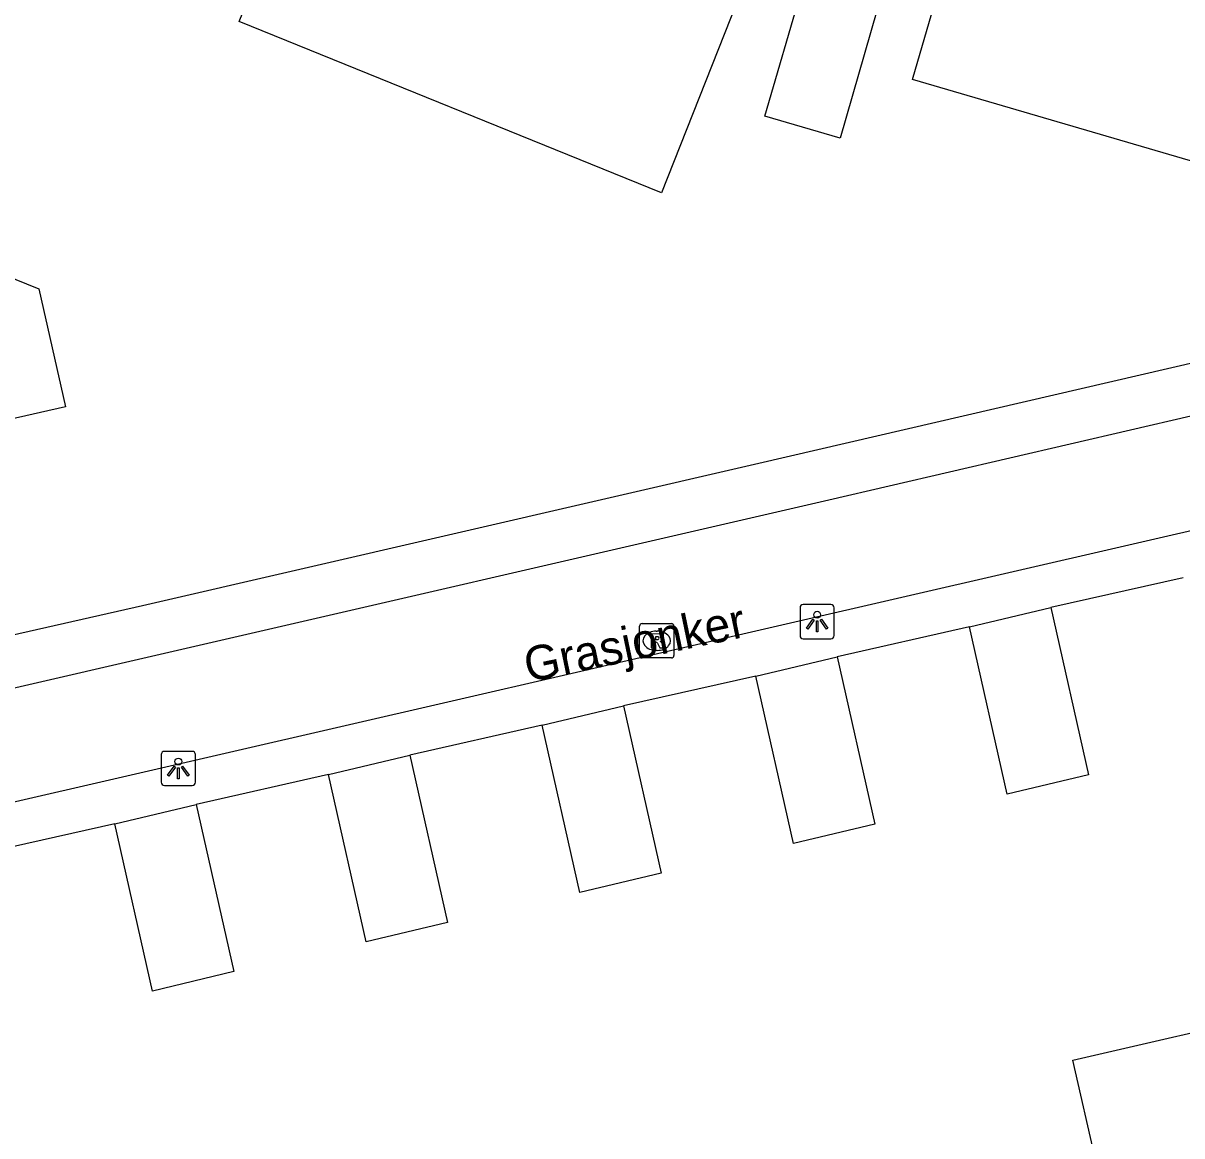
# Model space of a CAD drawing. Extents: x 156414 to 157775, y 382335 to 383765.
# Drawn here: x 156704.41 to 156738.18, y 382966.98 to 382999.41 of the extents above; entities that cross this region are included whole.
import ezdxf

# ---------------------------------------------------------------- set-up
doc = ezdxf.new("R2010")
doc.units = 0
for name, color, linetype in [('IMGEO_Lichtpunt', 7, 'Continuous'), ('IMGEO_Openbare_ruimte_label', 7, 'Continuous'), ('IMGEO_Pand', 7, 'Continuous'), ('IMGEO_Rijbaan_lokaal_open', 7, 'Continuous'), ('IMGEO_Rioolput', 7, 'Continuous'), ('IMGEO_Voetpad_open', 7, 'Continuous')]:
    doc.layers.add(name, color=color, linetype=linetype)

msp = doc.modelspace()

# ---------------------------------------------------------------- linework, layer by layer
at = {"layer": 'IMGEO_Lichtpunt'}
for p, q in [((156727.955, 382982.463), (156727.147, 382982.463)), ((156727.955, 382982.463), (156727.147, 382982.463)), ((156727.053, 382982.368), (156727.053, 382981.561)), ((156727.053, 382982.368), (156727.053, 382981.561)), ((156728.049, 382981.561), (156728.049, 382982.368)), ((156728.049, 382981.561), (156728.049, 382982.368)), ((156727.147, 382981.467), (156727.955, 382981.467)), ((156727.147, 382981.467), (156727.955, 382981.467)), ((156708.435, 382978.088), (156708.435, 382977.281)), ((156708.435, 382978.088), (156708.435, 382977.281)), ((156709.337, 382978.183), (156708.529, 382978.183)), ((156709.337, 382978.183), (156708.529, 382978.183)), ((156709.431, 382977.281), (156709.431, 382978.088)), ((156709.431, 382977.281), (156709.431, 382978.088)), ((156708.529, 382977.187), (156709.337, 382977.187)), ((156708.529, 382977.187), (156709.337, 382977.187))]:
    msp.add_line(p, q, dxfattribs=at)
for points in [[(156727.427, 382982.032), (156727.466, 382982.004), (156727.278, 382981.742), (156727.24, 382981.769), (156727.427, 382982.032)], [(156727.529, 382981.984), (156727.576, 382981.984), (156727.576, 382981.662), (156727.529, 382981.662), (156727.529, 382981.984)], [(156727.639, 382982.004), (156727.677, 382982.031), (156727.864, 382981.769), (156727.825, 382981.741), (156727.639, 382982.004)], [(156708.809, 382977.752), (156708.848, 382977.724), (156708.66, 382977.462), (156708.622, 382977.489), (156708.809, 382977.752)], [(156709.021, 382977.724), (156709.059, 382977.751), (156709.246, 382977.489), (156709.207, 382977.461), (156709.021, 382977.724)], [(156708.911, 382977.704), (156708.958, 382977.704), (156708.958, 382977.382), (156708.911, 382977.382), (156708.911, 382977.704)]]:
    msp.add_lwpolyline(points, dxfattribs=at)
for centre in [(156727.552, 382982.166), (156708.934, 382977.886)]:
    msp.add_circle(centre, 0.0994, dxfattribs=at)
for centre, start, end in [((156727.147, 382982.368), 90, 180), ((156727.147, 382982.368), 90, 180), ((156727.955, 382982.368), 0, 90), ((156727.955, 382982.368), 0, 90), ((156727.147, 382981.561), 180, 270), ((156727.147, 382981.561), 180, 270), ((156727.955, 382981.561), 270, 0), ((156727.955, 382981.561), 270, 360), ((156708.529, 382978.088), 90, 180), ((156708.529, 382978.088), 90, 180), ((156709.337, 382978.088), 0, 90), ((156709.337, 382978.088), 0, 90), ((156708.529, 382977.281), 180, 270), ((156708.529, 382977.281), 180, 270), ((156709.337, 382977.281), 270, 0), ((156709.337, 382977.281), 270, 360)]:
    msp.add_arc(centre, 0.0946, start, end, dxfattribs=at)
at = {"layer": 'IMGEO_Pand'}
for points in [[(156715.215, 383010.535), (156719.36, 383008.847), (156719.444, 383009.053), (156720.352, 383008.684), (156720.267, 383008.478), (156723.508, 383007.158), (156721.781, 383002.92), (156725.526, 383001.399), (156725.566, 383001.501), (156725.762, 383001.424), (156723.019, 382994.46), (156710.709, 382999.459), (156715.215, 383010.535)], [(156730.335, 382997.766), (156732.659, 383005.769), (156744.152, 383002.436), (156742.539, 382996.852), (156748.483, 382995.108), (156747.457, 382991.623), (156743.699, 382990.764), (156740.622, 382991.679), (156741.455, 382994.516), (156730.335, 382997.766)], [(156726.029, 382996.697), (156727.104, 383000.402), (156729.295, 382999.766), (156728.219, 382996.061), (156726.029, 382996.697)], [(156704.87, 382991.665), (156705.647, 382988.224), (156694.54, 382985.708), (156692.019, 382996.874), (156704.87, 382991.665)], [(156734.362, 382982.374), (156735.463, 382977.497), (156733.089, 382976.933), (156731.988, 382981.81)], [(156731.988, 382981.81), (156734.362, 382982.374)], [(156728.135, 382980.94), (156729.236, 382976.063), (156726.862, 382975.499), (156725.761, 382980.376)], [(156725.761, 382980.376), (156728.135, 382980.94)], [(156721.908, 382979.506), (156723.009, 382974.629), (156720.635, 382974.065), (156719.534, 382978.942)], [(156719.534, 382978.942), (156721.908, 382979.506)], [(156715.681, 382978.072), (156716.782, 382973.195), (156714.408, 382972.63), (156713.307, 382977.508)], [(156713.307, 382977.508), (156715.681, 382978.072)], [(156709.454, 382976.638), (156710.555, 382971.761), (156708.181, 382971.196), (156707.08, 382976.074)], [(156707.08, 382976.074), (156709.454, 382976.638)], [(156735.675, 382966.247), (156734.999, 382969.18), (156741.151, 382970.599), (156741.911, 382967.685)]]:
    msp.add_lwpolyline(points, dxfattribs=at)
at = {"layer": 'IMGEO_Rijbaan_lokaal_open'}
for points in [[(156759.542, 382992.85), (156727.897, 382985.501), (156707.263, 382980.741), (156667.495, 382971.548)], [(156772.207, 382992.394), (156668.232, 382968.423)]]:
    msp.add_lwpolyline(points, dxfattribs=at)
at = {"layer": 'IMGEO_Rioolput'}
for p, q in [((156722.375, 382980.979), (156722.375, 382981.831)), ((156722.45, 382981.905), (156723.302, 382981.905)), ((156723.376, 382981.831), (156723.376, 382980.979)), ((156722.863, 382981.685), (156722.888, 382981.685)), ((156722.886, 382981.125), (156722.861, 382981.125)), ((156723.302, 382980.905), (156722.45, 382980.905))]:
    msp.add_line(p, q, dxfattribs=at)
for points in [[(156722.375, 382980.979), (156722.375, 382981.831)], [(156722.45, 382981.905), (156723.302, 382981.905)], [(156723.376, 382981.831), (156723.376, 382980.979)], [(156722.964, 382981.603), (156722.712, 382981.605), (156722.712, 382981.205)], [(156722.89, 382981.524), (156722.836, 382981.524), (156722.836, 382981.443)], [(156722.712, 382981.205), (156722.836, 382981.205), (156722.836, 382981.367), (156722.847, 382981.367)], [(156722.836, 382981.443), (156722.888, 382981.443)], [(156722.894, 382981.338), (156722.965, 382981.205), (156723.105, 382981.205), (156723.04, 382981.331)], [(156723.302, 382980.905), (156722.45, 382980.905)]]:
    msp.add_lwpolyline(points, dxfattribs=at)
for centre, radius, start, end in [((156722.452, 382981.829), 0.0765, 91.552, 178.448), ((156722.452, 382981.829), 0.0765, 91.552, 178.448), ((156723.3, 382981.829), 0.0765, 1.552, 88.448), ((156723.3, 382981.829), 0.0765, 1.552, 88.448), ((156722.872, 382981.632), 0.19, 274.7715, 282.9687), ((156722.896, 382981.428), 0.0964, 77.0061, 93.1865), ((156722.91, 382981.485), 0.0378, 276.6634, 79.6772), ((156722.963, 382981.493), 0.109, 350.3612, 89.416), ((156722.961, 382981.493), 0.112, 277.5842, 350.9817), ((156722.846, 382981.314), 0.0533, 26.0293, 88.6989), ((156722.945, 382981.278), 0.108, 29.5134, 73.7905), ((156722.452, 382980.981), 0.0765, 181.552, 268.448), ((156722.452, 382980.981), 0.0765, 181.552, 268.448), ((156723.3, 382980.981), 0.0765, 271.552, 358.448), ((156723.3, 382980.981), 0.0765, 271.552, 358.448)]:
    msp.add_arc(centre, radius, start, end, dxfattribs=at)
for centre, major_axis, ratio, start_param, end_param in [((156722.862, 382981.405), (-0.387, 0.002), 0.722429, 4.712389, 7.853982), ((156722.887, 382981.405), (-0.39, 0.002), 0.717154, 1.570796, 4.712389)]:
    msp.add_ellipse(centre, major_axis=major_axis, ratio=ratio, start_param=start_param, end_param=end_param, dxfattribs=at)
at = {"layer": 'IMGEO_Voetpad_open'}
for points in [[(156704.072, 382981.573), (156707.889, 382982.438), (156725.856, 382986.585), (156743.843, 382990.755), (156748.534, 382991.853)], [(156738.216, 382983.244), (156734.362, 382982.374)], [(156731.988, 382981.81), (156728.135, 382980.94)], [(156725.761, 382980.376), (156721.908, 382979.506)], [(156719.534, 382978.942), (156715.681, 382978.072)], [(156713.307, 382977.508), (156709.454, 382976.638)], [(156707.08, 382976.074), (156703.227, 382975.204)]]:
    msp.add_lwpolyline(points, dxfattribs=at)

# ---------------------------------------------------------------- texts
at = {"layer": 'IMGEO_Openbare_ruimte_label'}
msp.add_text('Grasjonker', height=1, rotation=11.8267, dxfattribs=at).set_placement((156719.128, 382980.192))

doc.saveas('drawing.dxf')
